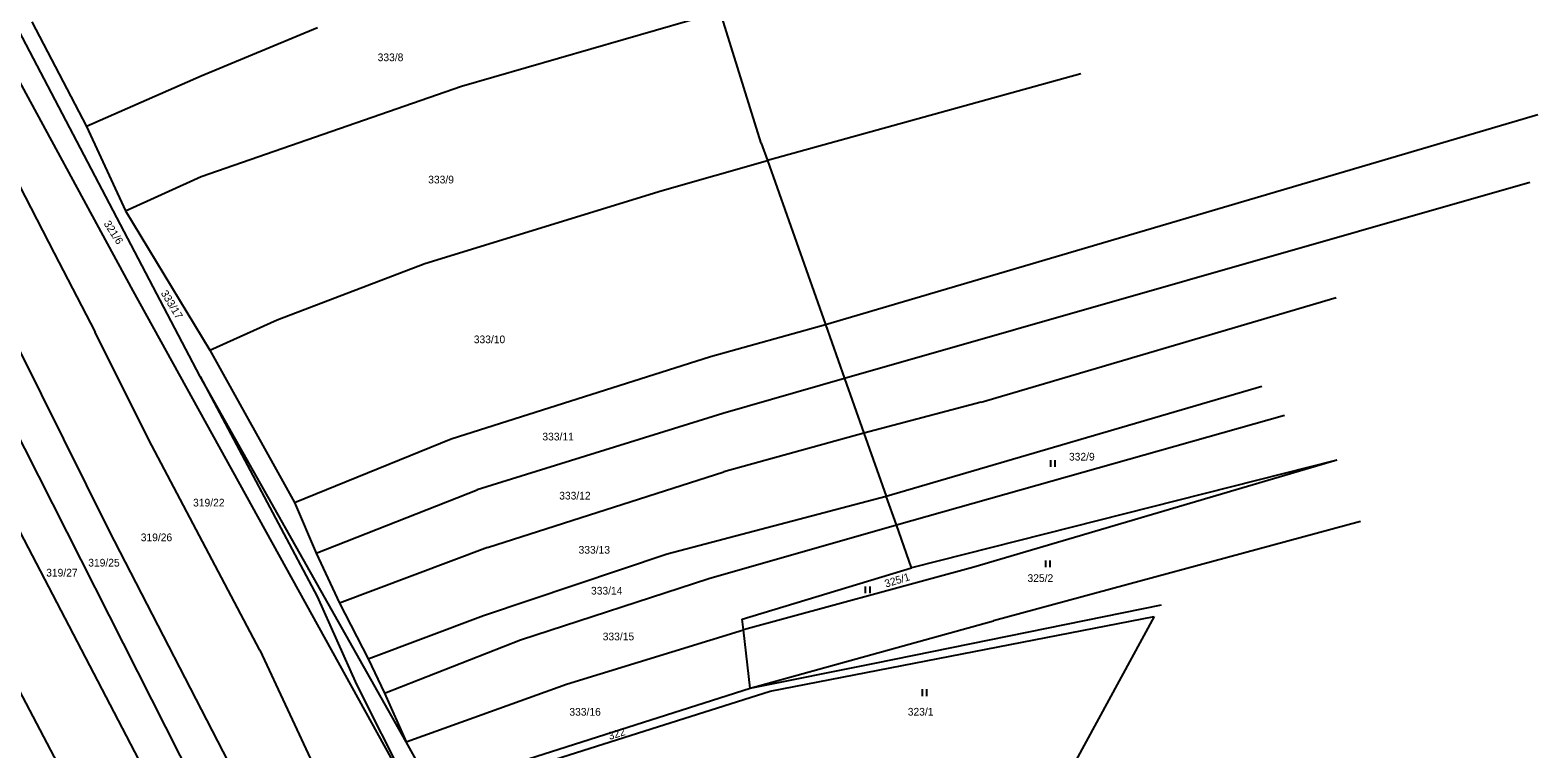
# Model space of a CAD drawing. Extents: x -762263 to -760336, y -1154405 to -1152076.
# Drawn here: x -761064.3 to -760730.8, y -1153048.5 to -1152889.5 of the extents above; entities that cross this region are included whole.
import ezdxf

# ---------------------------------------------------------------- set-up
doc = ezdxf.new("R2010")
doc.units = 0
for name, color, linetype in [('Vrstva 1', 7, 'Continuous'), ('Vrstva 18', 7, 'Continuous'), ('Vrstva 25', 7, 'Continuous'), ('Vrstva 6', 7, 'Continuous')]:
    doc.layers.add(name, color=color, linetype=linetype)

msp = doc.modelspace()

# ---------------------------------------------------------------- linework, layer by layer
at = {"layer": 'Vrstva 1'}
for p, q in [((-761026.69, -1152966.14), (-761078.93, -1152866.43)), ((-761041.52, -1152947.17), (-761083.1, -1152870.5)), ((-760902.55, -1152914.51), (-760911.65, -1152885.38)), ((-760902.55, -1152914.51), (-760901.2, -1152918.32)), ((-760901.2, -1152918.32), (-760888.36, -1152954.63)), ((-760978.67, -1153060.9), (-761041.52, -1152947.17)), ((-760888.36, -1152954.63), (-760884.13, -1152966.57)), ((-760981.14, -1153046.94), (-761026.69, -1152966.14)), ((-760884.13, -1152966.57), (-760879.86, -1152978.63)), ((-760879.86, -1152978.63), (-760874.91, -1152992.61)), ((-760775.23, -1152984.6), (-760869.31, -1153008.43)), ((-760872.67, -1152998.95), (-760874.91, -1152992.61)), ((-760869.31, -1153008.43), (-760872.67, -1152998.95)), ((-760906.79, -1153019.79), (-760869.31, -1153008.43)), ((-760900.57, -1153035.73), (-760815.64, -1153019.22)), ((-760877.46, -1153029.49), (-760814.05, -1153016.65)), ((-760815.64, -1153019.22), (-760842.93, -1153069.26)), ((-760906.52, -1153022.11), (-760906.79, -1153019.79)), ((-760905.04, -1153035.08), (-760906.52, -1153022.11)), ((-760905.04, -1153035.08), (-760877.46, -1153029.49)), ((-760975.24, -1153057.4), (-760905.04, -1153035.08)), ((-760926.91, -1153044.05), (-760900.57, -1153035.73)), ((-760974.33, -1153059.03), (-760926.91, -1153044.05)), ((-760975.24, -1153057.4), (-760981.14, -1153046.94))]:
    msp.add_line(p, q, dxfattribs=at)
at = {"layer": 'Vrstva 25'}
for p, q in [((-760838.52, -1152986.11), (-760838.52, -1152984.61)), ((-760837.52, -1152986.11), (-760837.52, -1152984.61)), ((-760839.64, -1153008.29), (-760839.64, -1153006.79)), ((-760838.64, -1153008.29), (-760838.64, -1153006.79)), ((-760879.5, -1153014.03), (-760879.5, -1153012.53)), ((-760878.5, -1153014.03), (-760878.5, -1153012.53)), ((-760866.91, -1153036.8), (-760866.91, -1153035.3)), ((-760865.91, -1153036.8), (-760865.91, -1153035.3))]:
    msp.add_line(p, q, dxfattribs=at)
at = {"layer": 'Vrstva 6'}
for p, q in [((-760968.87, -1152901.87), (-760911.65, -1152885.38)), ((-761063.88, -1152887.7), (-761051.79, -1152910.8)), ((-761000.71, -1152888.98), (-761026.43, -1152899.68)), ((-761083.23, -1152891.86), (-761058.97, -1152938.85)), ((-760831.86, -1152899.18), (-760901.2, -1152918.32)), ((-761026.43, -1152899.68), (-761051.79, -1152910.8)), ((-761026.46, -1152921.88), (-760968.87, -1152901.87)), ((-760888.36, -1152954.63), (-760730.79, -1152908.2)), ((-761051.79, -1152910.8), (-761043.18, -1152929.48)), ((-760924.47, -1152924.99), (-760901.2, -1152918.32)), ((-761043.18, -1152929.48), (-761026.46, -1152921.88)), ((-760977, -1152941.15), (-760924.47, -1152924.99)), ((-760732.53, -1152923.17), (-760884.13, -1152966.57)), ((-761043.18, -1152929.48), (-761024.57, -1152960.3)), ((-761046.77, -1153000.14), (-761079.69, -1152934.08)), ((-761058.97, -1152938.85), (-761049.93, -1152956.29)), ((-761009.62, -1152953.56), (-760977, -1152941.15)), ((-760853.92, -1152971.76), (-760775.37, -1152948.65)), ((-761079.42, -1152954.68), (-761013.23, -1153085.4)), ((-761024.57, -1152960.3), (-761009.62, -1152953.56)), ((-760913.77, -1152961.7), (-760888.36, -1152954.63)), ((-761038.09, -1152980), (-761049.93, -1152956.29)), ((-761024.57, -1152960.3), (-761005.83, -1152994.01)), ((-760971.15, -1152979.93), (-760913.77, -1152961.7)), ((-761026.69, -1152966.14), (-761000.79, -1153014.8)), ((-760884.13, -1152966.57), (-760911.08, -1152974.29)), ((-760874.91, -1152992.61), (-760791.82, -1152968.24)), ((-760853.92, -1152971.76), (-760879.86, -1152978.63)), ((-760911.08, -1152974.29), (-760965.4, -1152991.2)), ((-760872.67, -1152998.95), (-760786.85, -1152974.65)), ((-760879.86, -1152978.63), (-760910.83, -1152987.2)), ((-761013.47, -1153026.64), (-761038.09, -1152980)), ((-761005.83, -1152994.01), (-760971.15, -1152979.93)), ((-760775.23, -1152984.6), (-760855.52, -1153008.31)), ((-760963.11, -1153003.92), (-760910.83, -1152987.2)), ((-761001.04, -1153005.2), (-760965.4, -1152991.2)), ((-760923.35, -1153005.33), (-760874.91, -1152992.61)), ((-761005.83, -1152994.01), (-761001.04, -1153005.2)), ((-760914.13, -1153010.82), (-760872.67, -1152998.95)), ((-760769.99, -1152998.17), (-760851.2, -1153020.14)), ((-761066.59, -1153000.45), (-761018.81, -1153092.03)), ((-761013.24, -1153065.18), (-761046.77, -1153000.14)), ((-761001.04, -1153005.2), (-760995.86, -1153016.23)), ((-760963.11, -1153003.92), (-760995.86, -1153016.23)), ((-760964, -1153018.95), (-760923.35, -1153005.33)), ((-760855.52, -1153008.31), (-760906.52, -1153022.11)), ((-760955.83, -1153024.34), (-760914.13, -1153010.82)), ((-761000.79, -1153014.8), (-760992.13, -1153034.21)), ((-760995.86, -1153016.23), (-760989.49, -1153028.54)), ((-760989.49, -1153028.54), (-760964, -1153018.95)), ((-760945.64, -1153034.19), (-760906.52, -1153022.11)), ((-760905.04, -1153035.08), (-760851.2, -1153020.14)), ((-760985.9, -1153036.16), (-760955.83, -1153024.34)), ((-761032.45, -1153100.64), (-761070.52, -1153028.09)), ((-761013.47, -1153026.64), (-761001.24, -1153052.85)), ((-760989.49, -1153028.54), (-760985.9, -1153036.16)), ((-760992.13, -1153034.21), (-760978.67, -1153060.9)), ((-760981.14, -1153046.94), (-760945.64, -1153034.19)), ((-760985.9, -1153036.16), (-760981.14, -1153046.94))]:
    msp.add_line(p, q, dxfattribs=at)

# ---------------------------------------------------------------- texts
at = {"layer": 'Vrstva 18'}
for s, p in [('333/8', (-760987.414, -1152896.37)), ('333/9', (-760976.234, -1152923.41)), ('333/10', (-760966.152, -1152958.75)), ('333/11', (-760950.978, -1152980.25)), ('332/9', (-760834.501, -1152984.7)), ('333/12', (-760947.259, -1152993.32)), ('319/22', (-761028.239, -1152994.86)), ('319/26', (-761039.815, -1153002.54)), ('333/13', (-760942.973, -1153005.29)), ('319/27', (-761060.735, -1153010.35)), ('319/25', (-761051.432, -1153008.14)), ('333/14', (-760940.226, -1153014.34)), ('325/2', (-760843.674, -1153011.55)), ('333/15', (-760937.632, -1153024.46)), ('333/16', (-760945.006, -1153041.13)), ('323/1', (-760870.163, -1153041.11))]:
    msp.add_text(s, height=1.7, dxfattribs=at).set_placement(p)
for s, rotation, p in [('321/6', 302.92279, (-761048.094, -1152932.305)), ('333/17', 301.08932, (-761035.453, -1152947.659)), ('325/1', 17.18873, (-760874.976, -1153012.813)), ('322', 17.24603, (-760936.11, -1153046.509))]:
    msp.add_text(s, height=1.7, rotation=rotation, dxfattribs=at).set_placement(p)

doc.saveas('drawing.dxf')
